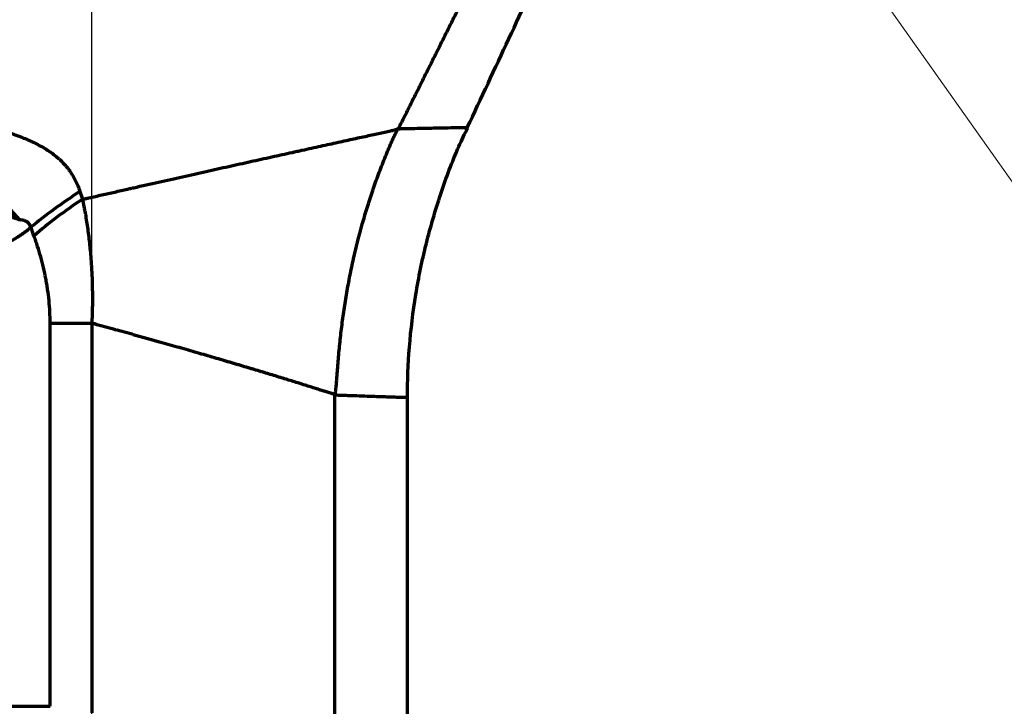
# Model space of a CAD drawing. Header units: millimetres. Extents: x -170 to 6906, y -2212 to 4257.
# Tile 265 of 440: x 4741 to 4888, y 2133 to 2235. Entities that reach past the tile are written whole.
import ezdxf

# ---------------------------------------------------------------- set-up
doc = ezdxf.new("R2010")
doc.units = ezdxf.units.MM
doc.layers.add('1', color=7, linetype='Continuous', true_color=0xffffff)
doc.styles.add('PC_TEXTSTYLE', font='ISOCP.SHX', dxfattribs={"width": 0.707, "bigfont": 'GBCBIG.SHX'})
doc.dimstyles.new('GB_DIMSTYLE', dxfattribs={"dimtxt": 50, "dimasz": 40, "dimexe": 1, "dimexo": 0, "dimgap": 1.5, "dimtad": 1, "dimdec": 1, "dimdsep": 46, "dimtxsty": 'PC_TEXTSTYLE', "dimcen": 0, "dimclrd": 256, "dimclrt": 3, "dimadec": 1, "dimazin": 2, "dimtp": 0.1, "dimtm": 0.1, "dimtfac": 0.71, "dimtdec": 1, "dimtmove": 0, "dimatfit": 3, "dimfxl": 1, "dimtfill": 1, "dimarcsym": 0})

# ---------------------------------------------------------------- blocks, each defined once
blk = doc.blocks.new('*D22')
at = {"color": 0, "lineweight": -2, "transparency": 16777216}
for p, q in [((4751.82, 2404.86), (5266.55, 2768.16)), ((5190.59, 1783.2), (5705.32, 2146.5))]:
    blk.add_line(p, q, dxfattribs=at)
at = {"lineweight": -2, "transparency": 16777216}
blk.add_line((5288.8, 2734.9), (5681.44, 2178.6), dxfattribs=at)
at = {"lineweight": 18, "transparency": 16777216}
for points in [[(5294.25, 2738.74), (5283.35, 2731.06), (5265.74, 2767.58)], [(5686.88, 2182.45), (5675.99, 2174.76), (5704.5, 2145.92)]]:
    blk.add_solid(points, dxfattribs=at)
at = {"layer": 'Defpoints', "color": 0, "lineweight": 18, "transparency": 16777216}
for p in [(4751.82, 2404.86), (5704.5, 2145.92), (5190.59, 1783.2)]:
    blk.add_point(p, dxfattribs=at)
at = {"color": 3, "lineweight": 18, "transparency": 16777216, "insert": (5506.77, 2472.03), "char_height": 50, "attachment_point": 5, "rotation": 305.2145, "style": 'PC_TEXTSTYLE', "bg_fill": 3, "box_fill_scale": 1.1, "bg_fill_color": 256, "bg_fill_true_color": 13158600, "bg_fill_transparency": 0}
blk.add_mtext('760 ', dxfattribs=at)
blk = doc.blocks.new('*D25')
at = {"color": 0, "lineweight": -2, "transparency": 16777216}
blk.add_line((4947.38, 3217.26), (4828.36, 3661.45), dxfattribs=at)
at = {"lineweight": -2, "transparency": 16777216}
blk.add_arc((5091.35, 2679.97), 1015.1, 107.25788, 142.74212, dxfattribs=at)
at = {"lineweight": 18, "transparency": 16777216}
for points in [[(4788.34, 3655.78), (4792.05, 3642.97), (4828.62, 3660.48)], [(4288.8, 3290.59), (4278.03, 3298.45), (4259.83, 3262.21)]]:
    blk.add_solid(points, dxfattribs=at)
at = {"layer": 'Defpoints', "color": 0, "lineweight": 18, "transparency": 16777216}
for p in [(3750.2, 3619.05), (4609.58, 3573.46), (4947.38, 3217.26), (4635.7, 2999.02), (5227.16, 2173.1)]:
    blk.add_point(p, dxfattribs=at)
at = {"color": 3, "lineweight": 18, "transparency": 16777216, "insert": (4493.91, 3533.2), "char_height": 50, "attachment_point": 5, "rotation": 35, "style": 'PC_TEXTSTYLE', "bg_fill": 3, "box_fill_scale": 1.1, "bg_fill_color": 256, "bg_fill_true_color": 13158600, "bg_fill_transparency": 0}
blk.add_mtext('40°', dxfattribs=at)
blk = doc.blocks.new('*D26')
at = {"lineweight": -2, "transparency": 16777216}
blk.add_arc((4751.82, 3947.09), 1291.86, 271.77413, 283.22587, dxfattribs=at)
at = {"lineweight": 18, "transparency": 16777216}
for points in [[(5045.76, 2695.97), (5049.02, 2683.04), (5086.18, 2699.25)], [(4791.92, 2649.19), (4791.72, 2662.52), (4751.82, 2655.24)]]:
    blk.add_solid(points, dxfattribs=at)
at = {"layer": 'Defpoints', "color": 0, "lineweight": 18, "transparency": 16777216}
for p in [(4947.38, 3217.26), (4751.82, 3164.86), (4864.42, 2660.15), (4751.82, 2404.86), (5227.16, 2173.1)]:
    blk.add_point(p, dxfattribs=at)
at = {"color": 3, "lineweight": 18, "transparency": 16777216, "insert": (4916.99, 2692.56), "char_height": 50, "attachment_point": 5, "rotation": 7.5, "style": 'PC_TEXTSTYLE', "bg_fill": 3, "box_fill_scale": 1.1, "bg_fill_color": 256, "bg_fill_true_color": 13158600, "bg_fill_transparency": 0}
blk.add_mtext('15°', dxfattribs=at)
blk = doc.blocks.new('*D28')
at = {"lineweight": -2, "transparency": 16777216}
blk.add_arc((4751.82, 2404.86), 285.83, 313.2393, 81.9752, dxfattribs=at)
at = {"lineweight": 18, "transparency": 16777216}
for points in [[(4791.26, 2681.24), (4792.19, 2694.54), (4751.82, 2690.69)], [(4951.85, 2191.47), (4943.41, 2201.8), (4916.64, 2171.34)]]:
    blk.add_solid(points, dxfattribs=at)
at = {"layer": 'Defpoints', "color": 0, "lineweight": 18, "transparency": 16777216}
for p in [(4751.82, 3164.86), (4751.82, 2404.86), (4751.82, 2404.86), (5035.8, 2372.39), (5190.59, 1783.2)]:
    blk.add_point(p, dxfattribs=at)
at = {"color": 3, "lineweight": 18, "transparency": 16777216, "insert": (5049.52, 2499.34), "char_height": 50, "attachment_point": 5, "rotation": 287.6073, "style": 'PC_TEXTSTYLE', "bg_fill": 3, "box_fill_scale": 1.1, "bg_fill_color": 256, "bg_fill_true_color": 13158600, "bg_fill_transparency": 0}
blk.add_mtext('145%%D', dxfattribs=at)
blk = doc.blocks.new('*D29')
at = {"color": 0, "lineweight": -2, "transparency": 16777216}
for p, q in [((4751.82, 2404.86), (4751.82, 1789.11)), ((5225.99, 2177.47), (5225.99, 1789.11))]:
    blk.add_line(p, q, dxfattribs=at)
at = {"lineweight": -2, "transparency": 16777216}
blk.add_line((4791.82, 1790.11), (5185.99, 1790.11), dxfattribs=at)
at = {"lineweight": 18, "transparency": 16777216}
for points in [[(4791.82, 1796.78), (4791.82, 1783.45), (4751.82, 1790.11)], [(5185.99, 1796.78), (5185.99, 1783.45), (5225.99, 1790.11)]]:
    blk.add_solid(points, dxfattribs=at)
at = {"layer": 'Defpoints', "color": 0, "lineweight": 18, "transparency": 16777216}
for p in [(4751.82, 2404.86), (5225.99, 2177.47), (5225.99, 1790.11)]:
    blk.add_point(p, dxfattribs=at)
at = {"color": 3, "lineweight": 18, "transparency": 16777216, "insert": (4988.91, 1816.62), "char_height": 50, "attachment_point": 5, "style": 'PC_TEXTSTYLE', "bg_fill": 3, "box_fill_scale": 1.1, "bg_fill_color": 256, "bg_fill_true_color": 13158600, "bg_fill_transparency": 0}
blk.add_mtext('474.2', dxfattribs=at)
blk = doc.blocks.new('*D30')
at = {"color": 0, "lineweight": -2, "transparency": 16777216}
for p, q in [((4751.82, 2404.86), (4751.82, 1659.34)), ((4601.97, 1836.27), (4601.97, 1659.34))]:
    blk.add_line(p, q, dxfattribs=at)
at = {"lineweight": -2, "transparency": 16777216}
for p, q in [((4601.97, 1660.34), (4446.17, 1660.34)), ((4711.82, 1660.34), (4641.97, 1660.34))]:
    blk.add_line(p, q, dxfattribs=at)
at = {"lineweight": 18, "transparency": 16777216}
for points in [[(4641.97, 1667.01), (4641.97, 1653.67), (4601.97, 1660.34)], [(4711.82, 1667.01), (4711.82, 1653.67), (4751.82, 1660.34)]]:
    blk.add_solid(points, dxfattribs=at)
at = {"layer": 'Defpoints', "color": 0, "lineweight": 18, "transparency": 16777216}
for p in [(4751.82, 2404.86), (4601.97, 1836.27), (4751.82, 1660.34)]:
    blk.add_point(p, dxfattribs=at)
at = {"color": 3, "lineweight": 18, "transparency": 16777216, "insert": (4475.96, 1686.84), "char_height": 50, "attachment_point": 5, "style": 'PC_TEXTSTYLE'}
blk.add_mtext('150', dxfattribs=at)
blk = doc.blocks.new('*D31')
at = {"color": 0, "lineweight": -2, "transparency": 16777216}
for p, q in [((4751.82, 2404.86), (2648.79, 2404.86)), ((4499.54, 1877.86), (2648.79, 1877.86))]:
    blk.add_line(p, q, dxfattribs=at)
at = {"lineweight": -2, "transparency": 16777216}
blk.add_line((2649.79, 2364.86), (2649.79, 1917.86), dxfattribs=at)
at = {"lineweight": 18, "transparency": 16777216}
for points in [[(2643.12, 2364.86), (2656.45, 2364.86), (2649.79, 2404.86)], [(2643.12, 1917.86), (2656.45, 1917.86), (2649.79, 1877.86)]]:
    blk.add_solid(points, dxfattribs=at)
at = {"layer": 'Defpoints', "color": 0, "lineweight": 18, "transparency": 16777216}
for p in [(4751.82, 2404.86), (2649.79, 1877.86), (4499.54, 1877.86)]:
    blk.add_point(p, dxfattribs=at)
at = {"color": 3, "lineweight": 18, "transparency": 16777216, "insert": (2623.28, 2141.36), "char_height": 50, "attachment_point": 5, "rotation": 90, "style": 'PC_TEXTSTYLE', "bg_fill": 3, "box_fill_scale": 1.1, "bg_fill_color": 256, "bg_fill_true_color": 13158600, "bg_fill_transparency": 0}
blk.add_mtext('527', dxfattribs=at)
blk = doc.blocks.new('*D36')
at = {"color": 0, "lineweight": -2, "transparency": 16777216}
for p, q in [((6607.78, 2404.86), (6607.78, 621.64)), ((4601.97, 1836.27), (4601.97, 621.64))]:
    blk.add_line(p, q, dxfattribs=at)
at = {"lineweight": -2, "transparency": 16777216}
blk.add_line((4641.97, 622.64), (6567.78, 622.64), dxfattribs=at)
at = {"lineweight": 18, "transparency": 16777216}
for points in [[(4641.97, 629.3), (4641.97, 615.97), (4601.97, 622.64)], [(6567.78, 629.3), (6567.78, 615.97), (6607.78, 622.64)]]:
    blk.add_solid(points, dxfattribs=at)
at = {"layer": 'Defpoints', "color": 0, "lineweight": 18, "transparency": 16777216}
for p in [(6607.78, 2404.86), (4601.97, 1836.27), (6607.78, 622.64)]:
    blk.add_point(p, dxfattribs=at)
at = {"color": 3, "lineweight": 18, "transparency": 16777216, "insert": (5604.88, 649.14), "char_height": 50, "attachment_point": 5, "style": 'PC_TEXTSTYLE', "bg_fill": 3, "box_fill_scale": 1.1, "bg_fill_color": 256, "bg_fill_true_color": 13158600, "bg_fill_transparency": 0}
blk.add_mtext('2005.8', dxfattribs=at)
blk = doc.blocks.new('*D38')
at = {"color": 0, "lineweight": -2, "transparency": 16777216}
for p, q in [((4755.3, 4257.34), (6889.03, 4257.34)), ((4772.44, 1877.86), (6889.03, 1877.86))]:
    blk.add_line(p, q, dxfattribs=at)
at = {"lineweight": -2, "transparency": 16777216}
blk.add_line((6888.03, 1917.86), (6888.03, 4217.34), dxfattribs=at)
at = {"lineweight": 18, "transparency": 16777216}
for points in [[(6881.36, 4217.34), (6894.7, 4217.34), (6888.03, 4257.34)], [(6881.36, 1917.86), (6894.7, 1917.86), (6888.03, 1877.86)]]:
    blk.add_solid(points, dxfattribs=at)
at = {"layer": 'Defpoints', "color": 0, "lineweight": 18, "transparency": 16777216}
for p in [(4755.3, 4257.34), (6888.03, 4257.34), (4772.44, 1877.86)]:
    blk.add_point(p, dxfattribs=at)
at = {"color": 3, "lineweight": 18, "transparency": 16777216, "insert": (6861.53, 3067.6), "char_height": 50, "attachment_point": 5, "rotation": 90, "style": 'PC_TEXTSTYLE', "bg_fill": 3, "box_fill_scale": 1.1, "bg_fill_color": 256, "bg_fill_true_color": 13158600, "bg_fill_transparency": 0}
blk.add_mtext('2379.5', dxfattribs=at)

msp = doc.modelspace()

# ---------------------------------------------------------------- linework, layer by layer
at = {"color": 4, "lineweight": 18}
msp.add_line((4751.82, 2404.86), (5190.59, 1783.2), dxfattribs=at)
at = {"lineweight": 18}
for centre, radius, start, end in [((4755.3, 2404.86), 1852.47, 311.27438, 162.6537), ((4461.59, 2048.25), 775.69, 249.72699, 9.26252)]:
    msp.add_arc(centre, radius, start, end, dxfattribs=at)
at = {"layer": '1', "color": 0, "linetype": 'Continuous', "lineweight": 70}
for p, q in [((4745.68, 2189.83), (4751.88, 2189.83)), ((4745.68, 2132.86), (4745.68, 2189.83)), ((4751.88, 2189.83), (4751.88, 2131.9)), ((4788.05, 2179.22), (4788.01, 2179.22)), ((4788.01, 2098.86), (4788.01, 2179.13)), ((4798.83, 2098.86), (4798.83, 2178.77)), ((4706.23, 2132.86), (4745.68, 2132.86))]:
    msp.add_line(p, q, dxfattribs=at)
for centre, major_axis, ratio, start_param, end_param in [((4761.12, 2204.1), (26.52, 14.02), 0.338565, 1.814187, 2.140255), ((4761.81, 2202.81), (26.34, 14.36), 0.351843, 1.816945, 2.143907)]:
    msp.add_ellipse(centre, major_axis=major_axis, ratio=ratio, start_param=start_param, end_param=end_param, dxfattribs=at)
for points, degree in [([(4807.71, 2218.89), (4857.23, 2324.88)], 1), ([(4797.54, 2218.88), (4797.5, 2218.84), (4797.47, 2218.81), (4797.44, 2218.77)], 3), ([(4750.12, 2209.43), (4750.24, 2209.05), (4750.37, 2208.68), (4750.49, 2208.3)], 3), ([(4743.28, 2202.81), (4743.13, 2203.24), (4742.98, 2203.67), (4742.82, 2204.1)], 3), ([(4788.01, 2179.13), (4788.02, 2179.16), (4788.04, 2179.19), (4788.05, 2179.22)], 3)]:
    msp.add_open_spline(points, degree=degree, dxfattribs=at)
for points, knots in [([(4797.54, 2218.88), (4797.82, 2219.45), (4798.4, 2220.6), (4799.26, 2222.33), (4800.13, 2224.06), (4800.99, 2225.78), (4801.85, 2227.51), (4802.72, 2229.24), (4803.58, 2230.97), (4804.44, 2232.7), (4805.3, 2234.42), (4806.17, 2236.15), (4807.03, 2237.88), (4807.89, 2239.61), (4808.75, 2241.34), (4809.62, 2243.07), (4810.48, 2244.8), (4811.34, 2246.53), (4812.2, 2248.25), (4813.06, 2249.98), (4813.92, 2251.71), (4814.79, 2253.45), (4815.65, 2255.18), (4816.51, 2256.91), (4817.37, 2258.64), (4818.23, 2260.37), (4819.09, 2262.1), (4819.95, 2263.83), (4820.81, 2265.56), (4821.67, 2267.29), (4822.53, 2269.03), (4823.4, 2270.76), (4824.26, 2272.49), (4825.12, 2274.22), (4825.98, 2275.96), (4826.84, 2277.69), (4827.7, 2279.42), (4828.56, 2281.16), (4829.42, 2282.89), (4830.28, 2284.62), (4831.13, 2286.36), (4831.71, 2287.51), (4831.99, 2288.09)], [0, 0, 0, 0, 0.024967, 0.049937, 0.074907, 0.09988, 0.124854, 0.14983, 0.174807, 0.199786, 0.224767, 0.249749, 0.274734, 0.299719, 0.324707, 0.349696, 0.374687, 0.399679, 0.424673, 0.449669, 0.474667, 0.499666, 0.524667, 0.549669, 0.574673, 0.599679, 0.624687, 0.649696, 0.674707, 0.699719, 0.724733, 0.749749, 0.774767, 0.799786, 0.824807, 0.84983, 0.874854, 0.89988, 0.924907, 0.949936, 0.974967, 1, 1, 1, 1]), ([(4724.18, 2221.31), (4724.82, 2221.24), (4725.46, 2221.16), (4726.73, 2220.98), (4727.37, 2220.89), (4728.16, 2220.77), (4728.32, 2220.74), (4728.64, 2220.69), (4728.79, 2220.67), (4729.27, 2220.59), (4729.58, 2220.54), (4730.53, 2220.38), (4731.16, 2220.26), (4732.41, 2220.02), (4733.03, 2219.89), (4734.26, 2219.63), (4734.88, 2219.49), (4736.1, 2219.19), (4736.7, 2219.03), (4737.91, 2218.69), (4738.51, 2218.52), (4739.7, 2218.14), (4740.29, 2217.94), (4741.16, 2217.61), (4741.45, 2217.5), (4742.03, 2217.26), (4742.32, 2217.14), (4742.74, 2216.95), (4742.89, 2216.89), (4743.17, 2216.75), (4743.31, 2216.69), (4743.73, 2216.48), (4744.28, 2216.19), (4744.81, 2215.88), (4745.33, 2215.56), (4745.58, 2215.39), (4746.08, 2215.04), (4746.33, 2214.85), (4746.62, 2214.61), (4746.68, 2214.56), (4746.8, 2214.46), (4746.86, 2214.41), (4747.03, 2214.25), (4747.14, 2214.15), (4747.48, 2213.83), (4747.69, 2213.61), (4747.94, 2213.32), (4747.99, 2213.27), (4748.09, 2213.15), (4748.24, 2212.97), (4748.38, 2212.79), (4748.83, 2212.18), (4749.15, 2211.67), (4749.7, 2210.59), (4749.93, 2210.02), (4750.12, 2209.43)], [0, 0, 0, 0, 0.0625, 0.0625, 0.125, 0.125, 0.140625, 0.140625, 0.15625, 0.15625, 0.1875, 0.1875, 0.25, 0.25, 0.3125, 0.3125, 0.375, 0.375, 0.4375, 0.4375, 0.5, 0.5, 0.5625, 0.5625, 0.59375, 0.59375, 0.625, 0.625, 0.640625, 0.640625, 0.65625, 0.65625, 0.6875, 0.71875, 0.71875, 0.75, 0.75, 0.78125, 0.78125, 0.789062, 0.789062, 0.796875, 0.796875, 0.8125, 0.8125, 0.84375, 0.84375, 0.851562, 0.851562, 0.859375, 0.875, 0.875, 0.9375, 0.9375, 1, 1, 1, 1]), ([(4724.18, 2221.31), (4724.21, 2221.29), (4724.23, 2221.27), (4724.28, 2221.24), (4724.35, 2221.18), (4724.51, 2221.04), (4724.66, 2220.93), (4724.94, 2220.69), (4725.13, 2220.54), (4725.7, 2220.07), (4726.07, 2219.75), (4726.82, 2219.12), (4727.19, 2218.81), (4727.94, 2218.17), (4728.31, 2217.85), (4729.42, 2216.89), (4730.15, 2216.24), (4731.24, 2215.25), (4731.6, 2214.92), (4732.32, 2214.26), (4732.68, 2213.93), (4733.75, 2212.92), (4734.46, 2212.25), (4735.5, 2211.22), (4735.85, 2210.88), (4736.53, 2210.18), (4736.87, 2209.84), (4737.55, 2209.13), (4737.89, 2208.78), (4738.38, 2208.25), (4738.55, 2208.07), (4738.88, 2207.71), (4739.04, 2207.53), (4739.37, 2207.17), (4739.53, 2206.99), (4739.86, 2206.63), (4740.02, 2206.45), (4740.26, 2206.18), (4740.34, 2206.09), (4740.5, 2205.91), (4740.58, 2205.82), (4740.75, 2205.64), (4740.83, 2205.55), (4740.99, 2205.38), (4741.07, 2205.29), (4741.15, 2205.21)], [0, 0, 0, 0, 0.003906, 0.003906, 0.007813, 0.015625, 0.03125, 0.03125, 0.0625, 0.0625, 0.125, 0.125, 0.1875, 0.1875, 0.25, 0.25, 0.375, 0.375, 0.4375, 0.4375, 0.5, 0.5, 0.625, 0.625, 0.6875, 0.6875, 0.75, 0.75, 0.8125, 0.8125, 0.84375, 0.84375, 0.875, 0.875, 0.90625, 0.90625, 0.9375, 0.9375, 0.953125, 0.953125, 0.96875, 0.96875, 0.984375, 0.984375, 1, 1, 1, 1]), ([(4750.49, 2208.3), (4750.66, 2208.32), (4750.82, 2208.35), (4751.06, 2208.4), (4751.14, 2208.41), (4751.24, 2208.44), (4751.26, 2208.44), (4751.3, 2208.45), (4751.36, 2208.46), (4751.74, 2208.55), (4752.11, 2208.63), (4753.06, 2208.85), (4753.7, 2208.99), (4754.97, 2209.28), (4755.6, 2209.42), (4756.55, 2209.64), (4757.02, 2209.74), (4757.49, 2209.85), (4757.8, 2209.92), (4757.95, 2209.96), (4759.36, 2210.27), (4760.59, 2210.55), (4763.01, 2211.1), (4764.21, 2211.36), (4766.56, 2211.89), (4767.72, 2212.15), (4770.01, 2212.66), (4771.13, 2212.92), (4773.34, 2213.41), (4774.43, 2213.65), (4776.03, 2214), (4776.56, 2214.12), (4777.61, 2214.35), (4778.13, 2214.47), (4779.67, 2214.81), (4780.68, 2215.03), (4781.92, 2215.3), (4782.16, 2215.36), (4782.53, 2215.44), (4782.65, 2215.46), (4782.89, 2215.52), (4783.01, 2215.54), (4783.61, 2215.68), (4784.08, 2215.78), (4785.48, 2216.09), (4786.37, 2216.28), (4787.66, 2216.56), (4788.08, 2216.66), (4788.91, 2216.84), (4789.31, 2216.93), (4790.5, 2217.19), (4791.26, 2217.35), (4792.35, 2217.59), (4792.7, 2217.66), (4793.38, 2217.81), (4793.72, 2217.88), (4794.69, 2218.09), (4795.3, 2218.23), (4796.02, 2218.38), (4796.16, 2218.41), (4796.37, 2218.46), (4796.47, 2218.48), (4796.57, 2218.5), (4796.62, 2218.51), (4796.64, 2218.51), (4796.67, 2218.52), (4796.96, 2218.59), (4797.25, 2218.72), (4797.54, 2218.88)], [0, 0, 0, 0, 0.007812, 0.007812, 0.011719, 0.011719, 0.012695, 0.012695, 0.013672, 0.015625, 0.03125, 0.03125, 0.0625, 0.0625, 0.09375, 0.09375, 0.109375, 0.117187, 0.117187, 0.125, 0.125, 0.1875, 0.1875, 0.25, 0.25, 0.3125, 0.3125, 0.375, 0.375, 0.4375, 0.4375, 0.46875, 0.46875, 0.5, 0.5, 0.5625, 0.5625, 0.578125, 0.578125, 0.585937, 0.585937, 0.59375, 0.59375, 0.625, 0.625, 0.6875, 0.6875, 0.71875, 0.71875, 0.75, 0.75, 0.8125, 0.8125, 0.84375, 0.84375, 0.875, 0.875, 0.9375, 0.9375, 0.953125, 0.953125, 0.960937, 0.964844, 0.964844, 0.966797, 0.966797, 0.96875, 1, 1, 1, 1]), ([(4788.05, 2179.22), (4788.06, 2179.23), (4788.06, 2179.25), (4788.08, 2179.29), (4788.08, 2179.31), (4788.09, 2179.35), (4788.09, 2179.36), (4788.1, 2179.38), (4788.1, 2179.39), (4788.11, 2179.43), (4788.11, 2179.45), (4788.12, 2179.52), (4788.13, 2179.57), (4788.14, 2179.67), (4788.15, 2179.72), (4788.16, 2179.82), (4788.17, 2179.87), (4788.18, 2179.97), (4788.19, 2180.02), (4788.2, 2180.18), (4788.21, 2180.28), (4788.23, 2180.49), (4788.24, 2180.59), (4788.26, 2180.8), (4788.26, 2180.91), (4788.29, 2181.23), (4788.3, 2181.44), (4788.34, 2181.86), (4788.35, 2182.07), (4788.39, 2182.5), (4788.4, 2182.71), (4788.45, 2183.35), (4788.49, 2183.77), (4788.56, 2184.62), (4788.59, 2185.05), (4788.67, 2185.9), (4788.72, 2186.32), (4788.8, 2187.17), (4788.85, 2187.6), (4788.95, 2188.45), (4789, 2188.87), (4789.1, 2189.72), (4789.16, 2190.15), (4789.28, 2191), (4789.34, 2191.42), (4789.53, 2192.69), (4789.66, 2193.54), (4789.95, 2195.22), (4790.11, 2196.07), (4790.36, 2197.33), (4790.45, 2197.74), (4790.62, 2198.58), (4790.71, 2199), (4791.18, 2201.09), (4791.6, 2202.75), (4792.29, 2205.22), (4792.53, 2206.04), (4792.84, 2207.06), (4792.9, 2207.26), (4793.03, 2207.67), (4793.09, 2207.88), (4793.29, 2208.49), (4793.42, 2208.89), (4793.83, 2210.11), (4794.11, 2210.92), (4794.56, 2212.12), (4794.71, 2212.52), (4795.01, 2213.32), (4795.17, 2213.72), (4795.48, 2214.51), (4795.65, 2214.9), (4795.89, 2215.5), (4795.98, 2215.69), (4796.15, 2216.09), (4796.23, 2216.28), (4796.4, 2216.67), (4796.49, 2216.87), (4796.63, 2217.16), (4796.67, 2217.26), (4796.76, 2217.45), (4796.81, 2217.55), (4796.9, 2217.74), (4796.94, 2217.84), (4797.04, 2218.03), (4797.09, 2218.13), (4797.16, 2218.27), (4797.18, 2218.32), (4797.23, 2218.41), (4797.26, 2218.46), (4797.31, 2218.55), (4797.33, 2218.6), (4797.37, 2218.66), (4797.39, 2218.69), (4797.41, 2218.73), (4797.43, 2218.75), (4797.44, 2218.77)], [0, 0, 0, 0, 0.001953, 0.001953, 0.003906, 0.003906, 0.004883, 0.004883, 0.005859, 0.005859, 0.007812, 0.007812, 0.011719, 0.011719, 0.015625, 0.015625, 0.019531, 0.019531, 0.023437, 0.023437, 0.03125, 0.03125, 0.039062, 0.039062, 0.046875, 0.046875, 0.0625, 0.0625, 0.078125, 0.078125, 0.09375, 0.09375, 0.125, 0.125, 0.15625, 0.15625, 0.1875, 0.1875, 0.21875, 0.21875, 0.25, 0.25, 0.28125, 0.28125, 0.3125, 0.3125, 0.375, 0.375, 0.4375, 0.4375, 0.46875, 0.46875, 0.5, 0.5, 0.625, 0.625, 0.6875, 0.6875, 0.703125, 0.703125, 0.71875, 0.71875, 0.75, 0.75, 0.8125, 0.8125, 0.84375, 0.84375, 0.875, 0.875, 0.90625, 0.90625, 0.921875, 0.921875, 0.9375, 0.9375, 0.953125, 0.953125, 0.960937, 0.960937, 0.96875, 0.96875, 0.976562, 0.976562, 0.984375, 0.984375, 0.988281, 0.988281, 0.992187, 0.992187, 0.996094, 0.996094, 0.998047, 0.998047, 1, 1, 1, 1]), ([(4797.44, 2218.77), (4797.59, 2218.77), (4797.74, 2218.78), (4798.03, 2218.78), (4798.46, 2218.79), (4798.87, 2218.8), (4799.68, 2218.82), (4800.2, 2218.83), (4801.67, 2218.86), (4802.54, 2218.87), (4804.09, 2218.91), (4804.76, 2218.92), (4805.9, 2218.94), (4806.38, 2218.95), (4807.12, 2218.96), (4807.39, 2218.97), (4807.71, 2218.97), (4807.78, 2218.97), (4807.75, 2218.97)], [0, 0, 0, 0, 0.021065, 0.021065, 0.042131, 0.084262, 0.084262, 0.168523, 0.168523, 0.337047, 0.337047, 0.50557, 0.50557, 0.674094, 0.674094, 0.842617, 0.842617, 1, 1, 1, 1]), ([(4798.84, 2178.77), (4798.83, 2181.28), (4799.02, 2186.41), (4799.96, 2194.09), (4801.52, 2201.71), (4803.69, 2209.07), (4805.8, 2214.78), (4807.32, 2217.96), (4807.77, 2218.86)], [0, 0, 0, 0, 0.181811, 0.371945, 0.559492, 0.744534, 0.92711, 1, 1, 1, 1]), ([(4732.85, 2209.74), (4733.22, 2209.57), (4733.58, 2209.39), (4734.3, 2209.05), (4734.66, 2208.87), (4735.38, 2208.52), (4735.73, 2208.34), (4736.44, 2207.97), (4736.79, 2207.79), (4737.48, 2207.42), (4737.83, 2207.23), (4738.52, 2206.84), (4738.86, 2206.65), (4739.36, 2206.35), (4739.53, 2206.25), (4739.78, 2206.1), (4739.86, 2206.05), (4740.03, 2205.95), (4740.11, 2205.9), (4740.36, 2205.74), (4740.52, 2205.64), (4740.76, 2205.48), (4740.84, 2205.42), (4740.96, 2205.34), (4741.02, 2205.3), (4741.09, 2205.25), (4741.12, 2205.23), (4741.14, 2205.22), (4741.15, 2205.21), (4741.15, 2205.21)], [0, 0, 0, 0, 0.125, 0.125, 0.25, 0.25, 0.375, 0.375, 0.5, 0.5, 0.625, 0.625, 0.75, 0.75, 0.8125, 0.8125, 0.84375, 0.84375, 0.875, 0.875, 0.9375, 0.9375, 0.96875, 0.96875, 0.984375, 0.992188, 0.996094, 0.996094, 1, 1, 1, 1]), ([(4750.49, 2208.3), (4750.56, 2207.93), (4750.63, 2207.56), (4750.74, 2207), (4750.78, 2206.81), (4750.83, 2206.53), (4750.85, 2206.44), (4750.87, 2206.34), (4750.87, 2206.34), (4750.87, 2206.33), (4750.87, 2206.32), (4750.88, 2206.31), (4750.88, 2206.27), (4750.9, 2206.18), (4751.04, 2205.36), (4751.16, 2204.56), (4751.37, 2203.05), (4751.46, 2202.28), (4751.63, 2200.75), (4751.7, 2199.98), (4751.77, 2199.01), (4751.78, 2198.81), (4751.81, 2198.43), (4751.85, 2197.84), (4751.88, 2197.26), (4751.93, 2196.09), (4751.95, 2195.31), (4751.97, 2193.75), (4751.97, 2192.97), (4751.94, 2191.4), (4751.92, 2190.62), (4751.88, 2189.83)], [0, 0, 0, 0, 0.0625, 0.0625, 0.09375, 0.09375, 0.109375, 0.109863, 0.109863, 0.110352, 0.110352, 0.111328, 0.113281, 0.117188, 0.125, 0.25, 0.25, 0.375, 0.375, 0.5, 0.5, 0.53125, 0.53125, 0.5625, 0.625, 0.625, 0.75, 0.75, 0.875, 0.875, 1, 1, 1, 1]), ([(4741.15, 2205.21), (4741.14, 2205.21), (4741.13, 2205.21), (4741.11, 2205.22), (4741.1, 2205.23), (4741.07, 2205.24), (4741, 2205.26), (4740.94, 2205.29), (4740.81, 2205.33), (4740.72, 2205.36), (4740.46, 2205.44), (4740.28, 2205.48), (4740, 2205.55), (4739.91, 2205.57), (4739.73, 2205.61), (4739.64, 2205.63), (4739.36, 2205.69), (4739.18, 2205.72), (4738.81, 2205.78), (4738.62, 2205.81), (4738.25, 2205.87), (4738.06, 2205.9), (4737.5, 2205.98), (4737.12, 2206.02), (4736.35, 2206.11), (4735.97, 2206.16), (4735.2, 2206.24), (4734.81, 2206.28), (4734.03, 2206.35), (4733.64, 2206.39), (4732.85, 2206.46), (4732.45, 2206.5), (4732.06, 2206.53)], [0, 0, 0, 0, 0.003906, 0.003906, 0.007813, 0.007813, 0.015625, 0.03125, 0.03125, 0.0625, 0.0625, 0.125, 0.125, 0.15625, 0.15625, 0.1875, 0.1875, 0.25, 0.25, 0.3125, 0.3125, 0.375, 0.375, 0.5, 0.5, 0.625, 0.625, 0.75, 0.75, 0.875, 0.875, 1, 1, 1, 1]), ([(4742.82, 2204.1), (4742.61, 2203.91), (4742.38, 2203.73), (4741.92, 2203.37), (4741.69, 2203.21), (4741.33, 2202.96), (4741.21, 2202.88), (4740.97, 2202.72), (4740.85, 2202.65), (4740.48, 2202.42), (4740.23, 2202.28), (4739.73, 2202), (4739.48, 2201.86), (4738.97, 2201.6), (4738.71, 2201.48), (4737.93, 2201.12), (4737.4, 2200.9), (4736.32, 2200.48), (4735.77, 2200.28), (4734.66, 2199.91), (4734.1, 2199.74), (4732.95, 2199.42), (4732.38, 2199.27), (4731.2, 2198.98), (4730.61, 2198.85), (4730, 2198.72)], [0, 0, 0, 0, 0.0625, 0.0625, 0.125, 0.125, 0.15625, 0.15625, 0.1875, 0.1875, 0.25, 0.25, 0.3125, 0.3125, 0.375, 0.375, 0.5, 0.5, 0.625, 0.625, 0.75, 0.75, 0.875, 0.875, 1, 1, 1, 1]), ([(4742.82, 2204.1), (4742.79, 2204.19), (4742.76, 2204.28), (4742.69, 2204.41), (4742.67, 2204.45), (4742.63, 2204.51), (4742.62, 2204.53), (4742.59, 2204.57), (4742.58, 2204.59), (4742.51, 2204.68), (4742.45, 2204.75), (4742.34, 2204.84), (4742.31, 2204.87), (4742.25, 2204.91), (4742.23, 2204.92), (4742.2, 2204.94), (4742.18, 2204.95), (4742.08, 2205.01), (4742, 2205.05), (4741.88, 2205.09), (4741.84, 2205.1), (4741.75, 2205.13), (4741.71, 2205.14), (4741.58, 2205.17), (4741.5, 2205.18), (4741.33, 2205.2), (4741.24, 2205.2), (4741.15, 2205.21)], [0, 0, 0, 0, 0.125, 0.125, 0.1875, 0.1875, 0.21875, 0.21875, 0.25, 0.25, 0.375, 0.375, 0.4375, 0.4375, 0.46875, 0.46875, 0.5, 0.5, 0.625, 0.625, 0.6875, 0.6875, 0.75, 0.75, 0.875, 0.875, 1, 1, 1, 1]), ([(4745.68, 2189.83), (4745.68, 2190.39), (4745.67, 2190.95), (4745.61, 2192.07), (4745.57, 2192.63), (4745.46, 2193.74), (4745.39, 2194.29), (4745.27, 2195.12), (4745.21, 2195.53), (4745.14, 2195.94), (4745.09, 2196.21), (4745.06, 2196.35), (4744.93, 2197.03), (4744.82, 2197.57), (4744.57, 2198.65), (4744.43, 2199.18), (4744.14, 2200.23), (4743.98, 2200.75), (4743.73, 2201.53), (4743.64, 2201.79), (4743.47, 2202.3), (4743.38, 2202.56), (4743.28, 2202.81)], [0, 0, 0, 0, 0.125, 0.125, 0.25, 0.25, 0.375, 0.375, 0.4375, 0.46875, 0.46875, 0.5, 0.5, 0.625, 0.625, 0.75, 0.75, 0.875, 0.875, 0.9375, 0.9375, 1, 1, 1, 1]), ([(4788.01, 2179.22), (4788.01, 2179.22), (4788.01, 2179.22), (4788, 2179.22), (4788, 2179.23), (4787.99, 2179.23), (4787.97, 2179.24), (4787.93, 2179.25), (4787.84, 2179.28), (4787.67, 2179.33), (4787.51, 2179.38), (4787.2, 2179.48), (4786.99, 2179.55), (4786.66, 2179.66), (4786.55, 2179.69), (4786.32, 2179.77), (4785.97, 2179.88), (4785.61, 2179.99), (4785.11, 2180.15), (4784.86, 2180.23), (4784.34, 2180.39), (4784.07, 2180.48), (4783.24, 2180.74), (4782.67, 2180.92), (4781.77, 2181.2), (4781.46, 2181.29), (4780.99, 2181.44), (4780.83, 2181.49), (4780.51, 2181.59), (4780.35, 2181.64), (4779.54, 2181.89), (4778.86, 2182.09), (4777.99, 2182.36), (4777.82, 2182.41), (4777.55, 2182.49), (4777.47, 2182.51), (4777.29, 2182.57), (4777.2, 2182.6), (4776.75, 2182.73), (4776.39, 2182.84), (4775.83, 2183.01), (4775.65, 2183.06), (4775.37, 2183.15), (4775.27, 2183.17), (4775.13, 2183.22), (4775.09, 2183.23), (4774.99, 2183.26), (4774.56, 2183.39), (4774.13, 2183.51), (4773.55, 2183.69), (4773.25, 2183.78), (4772.96, 2183.86), (4772.76, 2183.92), (4772.66, 2183.95), (4772.46, 2184.01), (4772.36, 2184.04), (4772.16, 2184.1), (4772.05, 2184.13), (4771.75, 2184.22), (4771.55, 2184.28), (4770.52, 2184.58), (4769.69, 2184.82), (4767.99, 2185.32), (4767.12, 2185.57), (4765.35, 2186.08), (4764.45, 2186.33), (4763.08, 2186.72), (4762.61, 2186.85), (4762.03, 2187.02), (4761.91, 2187.05), (4761.68, 2187.11), (4761.56, 2187.15), (4761.21, 2187.25), (4760.74, 2187.38), (4760.26, 2187.51), (4759.79, 2187.65), (4759.55, 2187.71), (4759.07, 2187.85), (4758.82, 2187.91), (4758.34, 2188.05), (4758.1, 2188.12), (4757.37, 2188.32), (4756.88, 2188.46), (4756.14, 2188.66), (4755.83, 2188.74), (4755.52, 2188.83), (4755.4, 2188.86), (4755.34, 2188.88), (4755.15, 2188.93), (4755.02, 2188.97), (4753.9, 2189.28), (4752.9, 2189.55), (4751.88, 2189.83)], [0, 0, 0, 0, 0.000244, 0.000244, 0.000488, 0.000977, 0.001953, 0.003906, 0.007813, 0.015625, 0.03125, 0.03125, 0.0625, 0.0625, 0.078125, 0.078125, 0.09375, 0.125, 0.125, 0.15625, 0.15625, 0.1875, 0.1875, 0.25, 0.25, 0.28125, 0.28125, 0.296875, 0.296875, 0.3125, 0.3125, 0.375, 0.375, 0.390625, 0.390625, 0.398438, 0.398438, 0.40625, 0.40625, 0.4375, 0.4375, 0.453125, 0.453125, 0.460938, 0.460938, 0.464844, 0.464844, 0.46875, 0.5, 0.5, 0.515625, 0.523438, 0.523438, 0.53125, 0.53125, 0.539063, 0.539063, 0.546875, 0.546875, 0.5625, 0.5625, 0.625, 0.625, 0.6875, 0.6875, 0.75, 0.75, 0.78125, 0.78125, 0.789063, 0.789063, 0.796875, 0.796875, 0.8125, 0.828125, 0.828125, 0.84375, 0.84375, 0.859375, 0.859375, 0.875, 0.875, 0.90625, 0.90625, 0.921875, 0.925781, 0.925781, 0.929688, 0.929688, 0.9375, 0.9375, 1, 1, 1, 1]), ([(4798.83, 2178.77), (4798.83, 2178.77), (4798.79, 2178.77), (4798.59, 2178.77), (4798.32, 2178.78), (4797.98, 2178.79), (4797.77, 2178.8), (4797.31, 2178.81), (4796.78, 2178.83), (4795.8, 2178.86), (4795.02, 2178.89), (4794.17, 2178.92), (4793.72, 2178.93), (4792.75, 2178.97), (4791.72, 2179), (4790.56, 2179.04), (4789.64, 2179.07), (4789.17, 2179.09), (4788.6, 2179.11), (4788.3, 2179.12), (4788.16, 2179.12), (4788.08, 2179.13), (4788.05, 2179.13), (4788.03, 2179.13), (4788.02, 2179.13), (4788.02, 2179.13), (4788.01, 2179.13)], [0, 0, 0, 0, 0.063191, 0.156872, 0.250553, 0.250553, 0.344234, 0.344234, 0.437915, 0.531596, 0.625277, 0.625277, 0.718957, 0.718957, 0.812638, 0.906319, 0.906319, 0.95316, 0.97658, 0.98829, 0.994145, 0.997072, 0.998536, 0.999268, 0.999268, 1, 1, 1, 1])]:
    msp.add_open_spline(points, degree=3, knots=knots, dxfattribs=at)

# ---------------------------------------------------------------- next in the draw order: dimensions: what is measured, and where the dimension line sits
at = {"lineweight": 18}
dim = msp.add_aligned_dim(p1=(4751.82, 2404.86), p2=(5190.59, 1783.2), distance=629.02, text='760 ', dimstyle='GB_DIMSTYLE', dxfattribs=at)
dim.commit()
dim.dimension.update_dxf_attribs({"geometry": '*D22', "text_midpoint": (5506.77, 2472.03)})

# ---------------------------------------------------------------- next in the draw order: dimensions: what is measured, and where the dimension line sits
dim = msp.add_angular_dim_2l(base=(4609.58, 3573.46), line1=((5227.16, 2173.1), (4947.38, 3217.26)), line2=((3750.2, 3619.05), (4635.7, 2999.02)), dimstyle='GB_DIMSTYLE', dxfattribs=at)
dim.commit()
dim.dimension.update_dxf_attribs({"geometry": '*D25', "text_midpoint": (4493.91, 3533.2)})

# ---------------------------------------------------------------- next in the draw order: dimensions: what is measured, and where the dimension line sits
dim = msp.add_angular_dim_2l(base=(4864.42, 2660.15), line1=((4751.82, 2404.86), (4751.82, 3164.86)), line2=((5227.16, 2173.1), (4947.38, 3217.26)), dimstyle='GB_DIMSTYLE', dxfattribs=at)
dim.commit()
dim.dimension.update_dxf_attribs({"geometry": '*D26', "text_midpoint": (4916.99, 2692.56)})

# ---------------------------------------------------------------- next in the draw order: dimensions: what is measured, and where the dimension line sits
dim = msp.add_angular_dim_2l(base=(5035.8, 2372.39), line1=((4751.82, 2404.86), (4751.82, 3164.86)), line2=((4751.82, 2404.86), (5190.59, 1783.2)), text='145%%D', dimstyle='GB_DIMSTYLE', dxfattribs=at)
dim.commit()
dim.dimension.update_dxf_attribs({"geometry": '*D28', "text_midpoint": (5049.52, 2499.34)})

# ---------------------------------------------------------------- next in the draw order: dimensions: what is measured, and where the dimension line sits
dim = msp.add_linear_dim(base=(5225.99, 1790.11), p1=(4751.82, 2404.86), p2=(5225.99, 2177.47), dimstyle='GB_DIMSTYLE', dxfattribs=at)
dim.commit()
dim.dimension.update_dxf_attribs({"geometry": '*D29', "text_midpoint": (4988.91, 1816.62)})

# ---------------------------------------------------------------- next in the draw order: dimensions: what is measured, and where the dimension line sits
dim = msp.add_linear_dim(base=(4751.82, 1660.34), p1=(4601.97, 1836.27), p2=(4751.82, 2404.86), text='150', dimstyle='GB_DIMSTYLE', override={"dimtfill": 0}, dxfattribs=at)
dim.commit()
dim.dimension.update_dxf_attribs({"geometry": '*D30', "text_midpoint": (4475.96, 1660.34), "dimtype": 160})

# ---------------------------------------------------------------- next in the draw order: dimensions: what is measured, and where the dimension line sits
dim = msp.add_linear_dim(base=(2649.79, 1877.86), p1=(4751.82, 2404.86), p2=(4499.54, 1877.86), angle=90, text='527', dimstyle='GB_DIMSTYLE', dxfattribs=at)
dim.commit()
dim.dimension.update_dxf_attribs({"geometry": '*D31', "text_midpoint": (2623.28, 2141.36)})

# ---------------------------------------------------------------- next in the draw order: dimensions: what is measured, and where the dimension line sits
dim = msp.add_linear_dim(base=(6607.78, 622.64), p1=(4601.97, 1836.27), p2=(6607.78, 2404.86), dimstyle='GB_DIMSTYLE', dxfattribs=at)
dim.commit()
dim.dimension.update_dxf_attribs({"geometry": '*D36', "text_midpoint": (5604.88, 649.14)})

# ---------------------------------------------------------------- next in the draw order: dimensions: what is measured, and where the dimension line sits
dim = msp.add_linear_dim(base=(6888.03, 4257.34), p1=(4772.44, 1877.86), p2=(4755.3, 4257.34), angle=90, dimstyle='GB_DIMSTYLE', dxfattribs=at)
dim.commit()
dim.dimension.update_dxf_attribs({"geometry": '*D38', "text_midpoint": (6861.53, 3067.6)})

doc.saveas('drawing.dxf')
